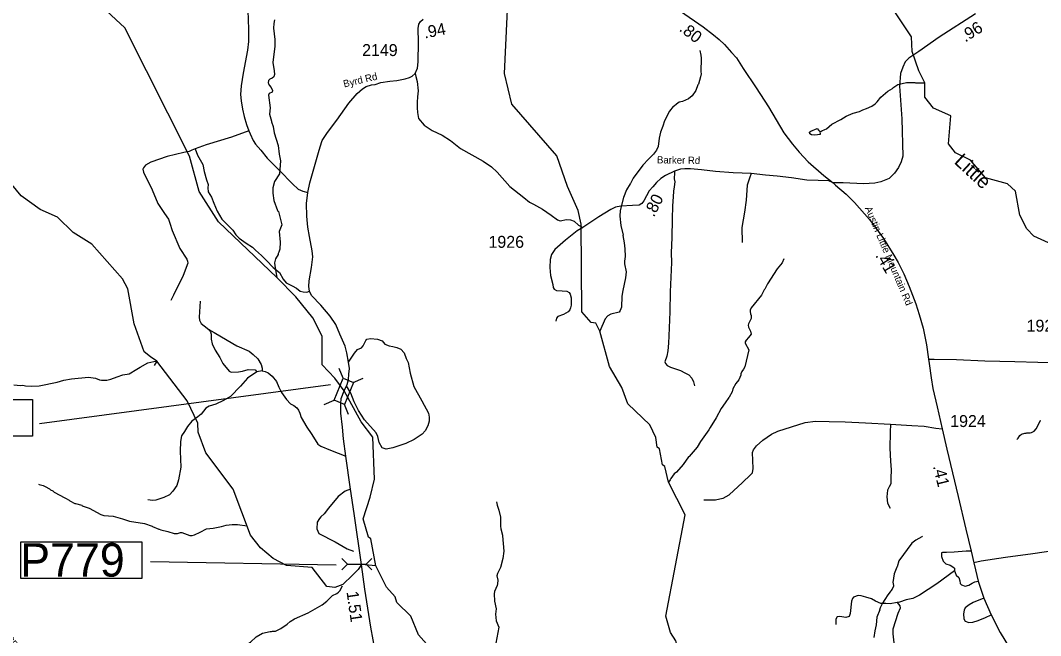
# Model space of a CAD drawing. Extents: x 1248089 to 1457196, y 820910 to 988753.
# Drawn here: x 1413372 to 1424043, y 928641 to 935077 of the extents above; entities that cross this region are included whole.
import ezdxf

# ---------------------------------------------------------------- set-up
doc = ezdxf.new("R2010")
doc.units = 0
for name, color, linetype in [('Exist Hydrographic Creek Single Shore', 7, 'Continuous'), ('Exist Hydrographic Misc Water Feature', 7, 'Continuous'), ('Exist Road Non-System Type 51', 7, 'Continuous'), ('Exist Road Secondary Structure Pipe CELL', 7, 'Continuous'), ('Exist Road Secondary Structure Standard Bridge Attributed CELL', 7, 'Continuous'), ('Exist Road Secondary Structure Standard Bridge Number Label', 7, 'Continuous'), ('Exist Road Secondary Type 41 Attributed', 7, 'Continuous'), ('Exist Road Secondary Type 51 Attributed', 7, 'Continuous'), ('Exist Road Secondary Type 51 Label', 7, 'Continuous'), ('Prop GRAU CAT1 Cell', 7, 'Continuous'), ('Prop Lane Arrow CELL', 7, 'Continuous'), ('Prop Lane Lines', 7, 'Continuous'), ('Scratch_Level_4', 7, 'Continuous')]:
    doc.layers.add(name, color=color, linetype=linetype)

msp = doc.modelspace()

# ---------------------------------------------------------------- linework, layer by layer
at = {"layer": 'Exist Hydrographic Creek Single Shore'}
for points in [[(1416758, 931202), (1416660, 931333), (1416527, 931473), (1416529, 931772), (1416432, 931964), (1416253, 932184), (1416053, 932386), (1415443, 932969), (1415241, 933288), (1415140, 933658), (1414465, 934998), (1414228, 935219)], [(1424202, 932714), (1423971, 932820), (1423897, 932897), (1423825, 933040), (1423780, 933290), (1423698, 933367), (1423465, 933431), (1423311, 933615), (1423154, 933693), (1423081, 933787), (1423103, 934078), (1422921, 934158), (1422832, 934274), (1422831, 934423), (1422770, 934551), (1422699, 934753), (1422694, 934904), (1422524, 935157)], [(1420472, 927441), (1420508, 927601), (1420494, 927742), (1420214, 927922), (1420208, 928040), (1420278, 928170), (1420297, 928314), (1420227, 928588), (1420171, 928675), (1420124, 928843), (1420325, 929906), (1420152, 930245), (1420113, 930409), (1420088, 930426), (1420058, 930594), (1420033, 930611), (1420019, 930713), (1419955, 930846), (1419725, 931067), (1419662, 931236), (1419533, 931455), (1419432, 931825)], [(1417090, 929372), (1417038, 929654), (1417013, 929671), (1416959, 929862), (1417032, 930090), (1417076, 930276), (1417060, 930717), (1416936, 930879), (1416758, 931202)], [(1420472, 927441), (1420404, 927403), (1420387, 927354), (1420005, 927027), (1419897, 927035), (1419652, 927310), (1419312, 927405), (1419100, 927626), (1418685, 927743), (1418603, 927803), (1418253, 927810), (1418149, 927862), (1418104, 927889), (1417876, 928176), (1417861, 928252), (1417764, 928395), (1417535, 928649), (1417456, 928844), (1417308, 928988), (1417293, 929048), (1417203, 929148), (1417090, 929372)]]:
    msp.add_lwpolyline(points, dxfattribs=at)
at = {"layer": 'Exist Hydrographic Misc Water Feature'}
for points in [[(1419432, 931825), (1419392, 931908), (1419342, 931918), (1419244, 932029), (1419237, 932945), (1419206, 933087), (1419094, 933338), (1418984, 933659), (1418511, 934200), (1418434, 934521), (1418476, 935413), (1418439, 935653), (1418236, 935923), (1418180, 936059), (1417885, 936324), (1417813, 936450), (1417774, 936592)], [(1416031, 935083), (1416022, 935043), (1416019, 934995), (1416032, 934878), (1416034, 934807), (1416011, 934635), (1416027, 934551), (1416031, 934511), (1416024, 934487), (1416006, 934473), (1415982, 934462), (1415968, 934448), (1415965, 934424), (1415967, 934416), (1415975, 934400), (1415994, 934375), (1416008, 934343), (1416004, 934325), (1415975, 934312), (1415967, 934296), (1415984, 934164), (1415978, 934095), (1416000, 934023), (1416000, 934015), (1416017, 933967), (1416028, 933900), (1416070, 933770), (1416080, 933677), (1416093, 933609), (1416083, 933473), (1416029, 933390), (1416014, 933326), (1416013, 933270), (1416024, 933192), (1416062, 933089), (1416066, 933081), (1416072, 933077), (1416106, 932940), (1416080, 932869), (1416088, 932757), (1416085, 932685), (1416077, 932653), (1416068, 932637), (1416068, 932629), (1416041, 932581), (1416031, 932542), (1416034, 932510), (1416053, 932386)], [(1414800, 931512), (1414732, 931558), (1414666, 931609), (1414563, 931903), (1414496, 932269), (1414439, 932372), (1414121, 932736), (1413923, 932858), (1413760, 933019), (1413578, 933098), (1413380, 933243), (1413234, 933420), (1412963, 933616), (1412764, 933689), (1412690, 933766), (1412627, 933941), (1412269, 934382), (1412121, 934526), (1411965, 934605), (1411616, 934687), (1411442, 934763), (1411343, 934856)], [(1420479, 934762), (1420490, 934714), (1420494, 934682), (1420489, 934540), (1420491, 934518), (1420486, 934486), (1420463, 934410), (1420458, 934404), (1420438, 934343), (1420398, 934287), (1420360, 934258), (1420296, 934229), (1420264, 934220), (1420233, 934202), (1420211, 934181), (1420201, 934175), (1420162, 934127), (1420110, 934026), (1420091, 933969), (1420066, 933909), (1420053, 933845), (1420042, 933757), (1420027, 933718), (1419994, 933678), (1419941, 933627), (1419884, 933564), (1419781, 933425), (1419753, 933371), (1419749, 933369), (1419713, 933306), (1419680, 933224), (1419646, 933088), (1419643, 933030), (1419653, 932930), (1419676, 932832), (1419674, 932826), (1419688, 932751), (1419694, 932687), (1419698, 932607), (1419691, 932559), (1419690, 932529), (1419707, 932447), (1419702, 932383), (1419673, 932253), (1419664, 932192), (1419660, 932077), (1419647, 932043), (1419634, 932024), (1419549, 932003), (1419515, 931986), (1419488, 931955), (1419432, 931825)], [(1421738, 933913), (1421754, 933923), (1421787, 933934), (1421803, 933944), (1421860, 933993), (1421952, 934039), (1422009, 934074), (1422082, 934105), (1422150, 934123), (1422182, 934141), (1422222, 934154), (1422279, 934181), (1422311, 934203), (1422334, 934224), (1422373, 934275), (1422444, 934337), (1422494, 934365), (1422496, 934370), (1422551, 934408), (1422639, 934427), (1422727, 934429), (1422735, 934425), (1422831, 934423)], [(1421738, 933913), (1421734, 933903), (1421738, 933895), (1421738, 933882), (1421682, 933878), (1421646, 933880), (1421630, 933891), (1421624, 933909), (1421638, 933919), (1421707, 933947), (1421724, 933925), (1421738, 933913)], [(1421357, 932581), (1421339, 932541), (1421289, 932478), (1421185, 932322), (1421158, 932264), (1421152, 932260), (1421125, 932201), (1421016, 932071), (1421006, 932047), (1421004, 932031), (1421009, 932007), (1421017, 931991), (1421016, 931959), (1420987, 931903), (1420983, 931889), (1420987, 931867), (1421010, 931827), (1421014, 931795), (1420988, 931759), (1420962, 931731), (1420952, 931713), (1420952, 931700), (1420991, 931631), (1420948, 931452), (1420935, 931428), (1420917, 931404), (1420906, 931380), (1420906, 931365), (1420898, 931341), (1420885, 931317), (1420855, 931277), (1420824, 931222), (1420815, 931190), (1420786, 931135), (1420781, 931131), (1420745, 931075), (1420701, 931018), (1420650, 930921), (1420585, 930818), (1420574, 930794), (1420486, 930672), (1420450, 930611), (1420368, 930514), (1420361, 930512), (1420304, 930431), (1420233, 930352), (1420210, 930333), (1420175, 930285), (1420169, 930269), (1420152, 930245)], [(1413305, 931266), (1413373, 931259), (1413397, 931261), (1413425, 931254), (1413489, 931251), (1413569, 931254), (1413757, 931294), (1413826, 931313), (1413906, 931327), (1414086, 931344), (1414158, 931335), (1414198, 931318), (1414222, 931314), (1414278, 931315), (1414318, 931324), (1414386, 931347), (1414443, 931370), (1414511, 931380), (1414591, 931427), (1414624, 931451), (1414705, 931493), (1414769, 931508), (1414800, 931512)], [(1417090, 929372), (1416940, 929386), (1416906, 929334), (1416847, 929273), (1416745, 929174), (1416661, 929143), (1416578, 929154), (1416423, 929354), (1416157, 929376), (1416016, 929448), (1415885, 929559), (1415779, 929692), (1415597, 930172), (1415313, 930552), (1415233, 930770), (1415227, 930862), (1415115, 931098), (1414800, 931512), (1414772, 931466)], [(1423794, 930694), (1423809, 930708), (1423827, 930733), (1423843, 930747), (1423876, 930758), (1423892, 930758), (1423900, 930762), (1423932, 930761), (1423948, 930765), (1423976, 930781), (1423996, 930804), (1424042, 930891), (1424046, 930891)], [(1413561, 930227), (1413567, 930223), (1413611, 930212), (1413632, 930202), (1413678, 930175), (1413686, 930167), (1413710, 930154), (1413725, 930142), (1413838, 930084), (1413844, 930078), (1413884, 930057), (1413888, 930051), (1413943, 930022), (1413949, 930024), (1414015, 930005), (1414018, 929999), (1414090, 929975), (1414213, 929907), (1414245, 929899), (1414341, 929889), (1414440, 929863), (1414512, 929840), (1414672, 929813), (1414751, 929787), (1414754, 929782), (1414819, 929754), (1414825, 929756), (1414842, 929748), (1414914, 929730), (1414982, 929709), (1415014, 929709), (1415046, 929718), (1415062, 929718), (1415145, 929690), (1415169, 929690), (1415194, 929695), (1415254, 929722), (1415319, 929757), (1415387, 929764), (1415475, 929782), (1415523, 929797), (1415587, 929804), (1415643, 929803), (1415744, 929791)], [(1418353, 930042), (1418359, 930006), (1418378, 929954), (1418393, 929881), (1418395, 929787), (1418398, 929757), (1418415, 929693), (1418413, 929685), (1418427, 929526), (1418417, 929447), (1418395, 929353), (1418362, 929290), (1418356, 929266), (1418365, 929221), (1418364, 929181), (1418360, 929166), (1418331, 929102), (1418327, 929078), (1418331, 929000), (1418348, 928922), (1418343, 928865), (1418350, 928797), (1418375, 928729), (1418346, 928561)], [(1422807, 929681), (1422801, 929675), (1422736, 929640), (1422696, 929607), (1422561, 929425), (1422543, 929362), (1422538, 929357), (1422512, 929286), (1422497, 929198), (1422500, 929190), (1422504, 929158), (1422489, 929127), (1422477, 929111), (1422477, 929105), (1422469, 929099), (1422444, 929067), (1422412, 929020), (1422389, 928980), (1422364, 928933), (1422356, 928909), (1422360, 928909), (1422330, 928833), (1422324, 928753), (1422308, 928690), (1422297, 928622)], [(1415620, 928471), (1415721, 928533), (1415778, 928572), (1415839, 928627), (1415905, 928667), (1415984, 928684), (1416000, 928684), (1416008, 928688), (1416040, 928687), (1416096, 928714), (1416161, 928761), (1416194, 928789), (1416238, 928816), (1416383, 928881), (1416529, 928963), (1416577, 929002), (1416638, 929061), (1416683, 929082), (1416699, 929096), (1416715, 929111), (1416741, 929162)]]:
    msp.add_lwpolyline(points, dxfattribs=at)
at = {"layer": 'Exist Road Non-System Type 51'}
for points in [[(1417500, 934522), (1417507, 934491), (1417521, 934438), (1417531, 934341), (1417527, 934278), (1417521, 934221), (1417521, 934164), (1417527, 934114), (1417537, 934051), (1417594, 933980), (1417678, 933924), (1417784, 933877), (1417871, 933820), (1417974, 933737), (1418211, 933603), (1418301, 933546), (1418358, 933490), (1418491, 933340), (1418638, 933224), (1418698, 933174), (1418738, 933154), (1418834, 933104), (1418925, 933040), (1418991, 932990), (1419018, 932980), (1419085, 932994), (1419125, 932990), (1419165, 932977), (1419211, 932934), (1419256, 932909)], [(1415761, 933922), (1415579, 933856), (1415314, 933775), (1415201, 933732), (1415164, 933720), (1415137, 933706), (1415083, 933695), (1414906, 933653), (1414738, 933595), (1414680, 933562), (1414661, 933536), (1414652, 933520), (1414660, 933489), (1414752, 933306), (1414810, 933163), (1414880, 933058), (1414920, 932998), (1414936, 932957), (1414960, 932879), (1415041, 932692), (1415114, 932579), (1415120, 932557), (1415123, 932539), (1415075, 932410), (1414973, 932202), (1414945, 932147)], [(1415201, 933732), (1415223, 933667), (1415279, 933570), (1415295, 933498), (1415319, 933410), (1415337, 933361), (1415333, 933327), (1415335, 933283), (1415370, 933227), (1415395, 933165), (1415432, 933081), (1415479, 932998), (1415548, 932929), (1415595, 932884), (1415626, 932833), (1415662, 932799), (1415735, 932748), (1415800, 932706), (1415831, 932673), (1415895, 932619), (1415945, 932566), (1416016, 932492), (1416084, 932441), (1416120, 932370), (1416153, 932332), (1416216, 932299), (1416260, 932275), (1416300, 932244), (1416331, 932237), (1416369, 932233), (1416396, 932246)], [(1420214, 933501), (1420213, 933481), (1420210, 933421), (1420218, 933387), (1420210, 933337), (1420202, 933289), (1420201, 933232), (1420194, 933136), (1420189, 932996), (1420184, 932805), (1420178, 932646), (1420183, 932545), (1420167, 932239), (1420163, 932027), (1420154, 931778), (1420152, 931699), (1420144, 931621), (1420134, 931564), (1420113, 931506), (1420120, 931488), (1420136, 931467), (1420171, 931448), (1420278, 931415), (1420323, 931391), (1420362, 931368), (1420395, 931333), (1420412, 931297), (1420422, 931255)], [(1421017, 933475), (1420998, 933428), (1420975, 933352), (1420962, 933198), (1420947, 933072), (1420919, 932912), (1420921, 932752)], [(1415251, 932140), (1415242, 931971), (1415246, 931942), (1415264, 931906), (1415295, 931882), (1415342, 931844), (1415362, 931820), (1415366, 931793), (1415366, 931744), (1415378, 931693), (1415411, 931627), (1415458, 931551), (1415489, 931487), (1415557, 931409), (1415577, 931397), (1415653, 931400), (1415696, 931407), (1415753, 931426), (1415827, 931422), (1415845, 931400)], [(1415342, 931844), (1415400, 931813), (1415595, 931697), (1415635, 931671), (1415765, 931617), (1415807, 931582), (1415855, 931537), (1415889, 931478), (1415902, 931438), (1415902, 931411)], [(1416805, 931501), (1416833, 931543), (1416868, 931596), (1416899, 931634), (1416941, 931653), (1416959, 931674), (1416975, 931708), (1416986, 931729), (1416997, 931744), (1417035, 931749), (1417106, 931742), (1417156, 931726), (1417185, 931689), (1417229, 931671), (1417267, 931664), (1417311, 931656), (1417353, 931637), (1417386, 931601), (1417408, 931540), (1417428, 931498), (1417449, 931388), (1417487, 931247), (1417571, 931098), (1417639, 930969), (1417649, 930927), (1417646, 930884), (1417634, 930835), (1417607, 930782), (1417573, 930748), (1417490, 930691), (1417403, 930651), (1417266, 930605), (1417199, 930593), (1417157, 930605), (1417125, 930660), (1417112, 930724), (1417093, 930762), (1416971, 930898), (1416908, 930995), (1416864, 931087), (1416828, 931176), (1416784, 931253)], [(1415845, 931400), (1415749, 931334), (1415675, 931250), (1415569, 931143), (1415498, 931101), (1415418, 931063), (1415346, 931041), (1415313, 931021), (1415262, 930956), (1415228, 930930), (1415166, 930883), (1415120, 930827), (1415088, 930776), (1415059, 930730), (1415047, 930670), (1415043, 930570), (1415050, 930404), (1415025, 930270), (1415010, 930213), (1414965, 930151), (1414932, 930115), (1414872, 930086), (1414789, 930057), (1414754, 930053), (1414705, 930062)], [(1415902, 931411), (1415845, 931400)], [(1415902, 931411), (1415934, 931403), (1415962, 931389), (1416005, 931354), (1416051, 931298), (1416074, 931240), (1416102, 931183), (1416156, 931110), (1416196, 931067), (1416231, 931047), (1416265, 931023), (1416281, 930998), (1416294, 930967), (1416309, 930923), (1416369, 930823), (1416412, 930756), (1416472, 930663), (1416483, 930644), (1416513, 930624), (1416615, 930582), (1416777, 930519)], [(1420520, 930062), (1420582, 930060), (1420643, 930062), (1420689, 930072), (1420724, 930078), (1420784, 930115), (1420926, 930243), (1421007, 930324), (1421030, 930343), (1421038, 930391), (1421030, 930555), (1421040, 930586), (1421072, 930628), (1421137, 930686), (1421228, 930749), (1421296, 930781), (1421579, 930870), (1421687, 930885), (1421831, 930880), (1421999, 930877), (1422212, 930867), (1422472, 930854)], [(1422472, 930854), (1422469, 930768), (1422464, 930603), (1422473, 930467), (1422478, 930375), (1422477, 930289), (1422475, 930228), (1422460, 930199), (1422443, 930164), (1422435, 930094), (1422441, 930025), (1422469, 929975)], [(1422472, 930854), (1422697, 930839), (1422824, 930831), (1422946, 930812), (1423012, 930805)], [(1416826, 930174), (1416768, 930152), (1416695, 930098), (1416595, 929974), (1416550, 929914), (1416515, 929885), (1416501, 929867), (1416475, 929827), (1416474, 929759), (1416494, 929710), (1416664, 929621), (1416791, 929550), (1416855, 929524)], [(1423317, 929526), (1423264, 929523), (1423139, 929515), (1423060, 929512), (1423015, 929510), (1423007, 929507), (1423005, 929490), (1423007, 929469), (1423023, 929421), (1423052, 929393), (1423095, 929377), (1423126, 929361), (1423141, 929345), (1423142, 929319), (1423149, 929300), (1423160, 929275), (1423186, 929248), (1423199, 929214), (1423202, 929186), (1423217, 929172), (1423254, 929160), (1423291, 929168), (1423328, 929190), (1423356, 929204), (1423391, 929211)], [(1423142, 929319), (1422957, 929183), (1422775, 929064), (1422708, 929031), (1422636, 929017), (1422568, 928992), (1422543, 928986)], [(1422543, 928986), (1422470, 928975), (1422425, 928976), (1422370, 928978), (1422315, 929001), (1422274, 929025), (1422216, 929044), (1422166, 929056), (1422134, 929059), (1422085, 929044), (1422074, 929031), (1422066, 929002), (1422051, 928873), (1422040, 928840), (1422006, 928831), (1421944, 928840), (1421914, 928837), (1421901, 928814), (1421902, 928758)], [(1422543, 928986), (1422569, 928954), (1422574, 928928), (1422551, 928873), (1422496, 928710), (1422498, 928658), (1422512, 928535), (1422525, 928435), (1422527, 928404)], [(1423450, 929033), (1423336, 928988), (1423297, 928964), (1423255, 928933), (1423242, 928906), (1423237, 928870), (1423239, 928815), (1423255, 928791), (1423291, 928779), (1423333, 928783), (1423389, 928800), (1423467, 928831), (1423525, 928857)]]:
    msp.add_lwpolyline(points, dxfattribs=at)
at = {"layer": 'Exist Road Secondary Structure Pipe CELL'}
for p, q in [((1416735, 929449), (1416792, 929388)), ((1416735, 929328), (1416792, 929388)), ((1416792, 929388), (1416990, 929388)), ((1417048, 929449), (1416990, 929388)), ((1417048, 929328), (1416990, 929388))]:
    msp.add_line(p, q, dxfattribs=at)
at = {"layer": 'Exist Road Secondary Structure Standard Bridge Attributed CELL'}
for p, q in [((1416749, 931333), (1416706, 931437)), ((1416854, 931289), (1416958, 931333)), ((1416549, 931060), (1416654, 931104)), ((1416804, 930955), (1416761, 931059))]:
    msp.add_line(p, q, dxfattribs=at)
msp.add_lwpolyline([(1416654, 931104), (1416749, 931333), (1416856, 931288), (1416761, 931059)], close=True, dxfattribs=at)
at = {"layer": 'Exist Road Secondary Structure Standard Bridge Number Label'}
msp.add_line((1416616, 931266), (1413571, 930856), dxfattribs=at)
msp.add_lwpolyline([(1412570, 931111), (1413499, 931111), (1413499, 930727), (1412570, 930727)], close=True, dxfattribs=at)
at = {"layer": 'Exist Road Secondary Type 41 Attributed'}
msp.add_lwpolyline([(1422870, 931532), (1422931, 931532), (1423164, 931530), (1423459, 931516), (1423773, 931509), (1424255, 931495), (1424514, 931482), (1425136, 931464), (1425242, 931460), (1425327, 931465)], dxfattribs=at)
at = {"layer": 'Exist Road Secondary Type 51 Attributed'}
for points in [[(1415750, 935180), (1415759, 934986), (1415759, 934856), (1415748, 934764), (1415702, 934524), (1415680, 934391), (1415675, 934301), (1415682, 934235), (1415696, 934149), (1415712, 934072), (1415737, 933989), (1415761, 933922), (1415775, 933890), (1415806, 933820), (1415833, 933782), (1415887, 933719), (1415953, 933637), (1416082, 933508), (1416219, 933367), (1416278, 933311), (1416325, 933292), (1416378, 933275)], [(1420275, 935174), (1420513, 935010), (1420623, 934925), (1420679, 934878), (1420737, 934826), (1420811, 934743), (1420861, 934684), (1420932, 934575), (1421067, 934371), (1421195, 934173), (1421358, 933900), (1421448, 933783), (1421517, 933698), (1421613, 933599), (1421774, 933455), (1421872, 933379)], [(1423361, 935145), (1422980, 934902), (1422769, 934753), (1422664, 934682), (1422626, 934644), (1422601, 934589), (1422579, 934520), (1422568, 934388), (1422590, 934046), (1422601, 933657), (1422585, 933596), (1422555, 933539), (1422516, 933478), (1422459, 933423), (1422371, 933388), (1422308, 933374), (1422190, 933368), (1421976, 933379), (1421872, 933379)], [(1416378, 933275), (1416399, 933379), (1416462, 933598), (1416491, 933696), (1416506, 933755), (1416528, 933821), (1416585, 933906), (1416681, 934035), (1416808, 934211), (1416893, 934311), (1416950, 934362), (1416987, 934384), (1417043, 934403), (1417083, 934408), (1417142, 934426), (1417236, 934440), (1417309, 934449), (1417397, 934467), (1417442, 934478), (1417471, 934495), (1417500, 934522), (1417527, 934577), (1417532, 934644), (1417536, 934848), (1417532, 934993), (1417540, 935036), (1417557, 935066), (1417584, 935089)], [(1421872, 933379), (1421826, 933398), (1421715, 933402), (1421598, 933405), (1421438, 933429), (1421288, 933447), (1421167, 933459), (1421017, 933475), (1420827, 933484), (1420642, 933498), (1420496, 933513), (1420381, 933525), (1420323, 933525), (1420277, 933520), (1420214, 933501), (1420121, 933455), (1420072, 933424), (1420027, 933380), (1419986, 933336), (1419949, 933293), (1419920, 933243), (1419893, 933190), (1419873, 933162), (1419843, 933144), (1419773, 933140), (1419651, 933133), (1419596, 933122), (1419548, 933098), (1419422, 933021), (1419256, 932909), (1419197, 932874), (1419075, 932778), (1418962, 932680), (1418928, 932629), (1418913, 932575), (1418910, 932493), (1418916, 932407), (1418940, 932315), (1418946, 932284), (1418954, 932266), (1418980, 932252), (1419038, 932248), (1419086, 932244), (1419113, 932231), (1419124, 932212), (1419132, 932175), (1419134, 932131), (1419132, 932097), (1419127, 932071), (1419120, 932050), (1419102, 932027), (1419054, 932001), (1418992, 931978), (1418980, 931963), (1418974, 931932)], [(1421872, 933379), (1421899, 933352), (1422008, 933259), (1422097, 933173), (1422253, 932993), (1422324, 932900), (1422398, 932797), (1422507, 932621), (1422553, 932543), (1422612, 932427), (1422667, 932294), (1422736, 932113), (1422774, 931999), (1422814, 931856), (1422848, 931683), (1422870, 931532)], [(1416758, 931202), (1416784, 931253), (1416791, 931269), (1416804, 931321), (1416809, 931377), (1416813, 931436), (1416805, 931501), (1416787, 931598), (1416768, 931669), (1416714, 931795), (1416671, 931894), (1416611, 931983), (1416514, 932098), (1416417, 932200), (1416396, 932246), (1416388, 932295), (1416392, 932353), (1416417, 932493), (1416430, 932603), (1416423, 932668), (1416396, 932816), (1416378, 932913), (1416369, 933030), (1416365, 933162), (1416378, 933275)], [(1422870, 931532), (1422877, 931488), (1422899, 931339), (1422917, 931225), (1422960, 931035), (1423012, 930805), (1423061, 930590), (1423180, 930098), (1423261, 929754), (1423317, 929526), (1423345, 929402)], [(1417086, 928463), (1417037, 928729), (1416976, 929126), (1416940, 929386), (1416863, 929920), (1416826, 930174), (1416777, 930519), (1416750, 930698), (1416741, 930820), (1416724, 930968), (1416724, 931067), (1416726, 931123), (1416758, 931202)], [(1426585, 929782), (1426479, 929760), (1426221, 929698), (1425765, 929575), (1425547, 929516), (1425458, 929497), (1425403, 929491), (1425321, 929490), (1425117, 929492), (1424872, 929513), (1424751, 929525), (1424600, 929539), (1424446, 929550), (1424359, 929549), (1424173, 929527), (1423962, 929498), (1423675, 929457), (1423420, 929421), (1423345, 929402)], [(1423345, 929402), (1423360, 929328), (1423391, 929211), (1423450, 929033), (1423525, 928857), (1423619, 928675), (1423766, 928434), (1423879, 928249), (1424034, 927993), (1424102, 927894), (1424178, 927783), (1424208, 927739), (1424276, 927654), (1424348, 927579), (1424587, 927322), (1424876, 927026), (1425047, 926847)]]:
    msp.add_lwpolyline(points, dxfattribs=at)
at = {"layer": 'Prop Lane Arrow CELL'}
msp.add_line((1416674, 929377), (1414733, 929412), dxfattribs=at)
msp.add_lwpolyline([(1413377, 929622), (1414643, 929622), (1414643, 929238), (1413377, 929238)], close=True, dxfattribs=at)

# ---------------------------------------------------------------- texts
at = {"layer": 'Exist Road Secondary Type 51 Label'}
for s, rotation, p in [('Byrd Rd', 13.4299, (1416759, 934375)), ('Barker Rd', 359.0795, (1420030, 933582)), ('Austin Little Mountain Rd', 292.9343, (1422203, 933113)), ('N Lomax Rd', 308.1563, (1413141, 928732))]:
    msp.add_text(s, height=75, rotation=rotation, dxfattribs=at).set_placement(p)
at = {"layer": 'Prop GRAU CAT1 Cell'}
for s, rotation, p in [('.94', 11.1213, (1417602, 934887)), ('.80', 322.2553, (1420255, 934974)), ('.96', 32.5732, (1423255, 934845)), ('.80', 63.0481, (1419998, 933012)), ('.41', 300.5814, (1422311, 932618)), ('.41', 283.6294, (1422916, 930412)), ('1.51', 278.0754, (1416783, 929098))]:
    msp.add_text(s, height=125, rotation=rotation, dxfattribs=at).set_placement(p)
at = {"layer": 'Prop Lane Arrow CELL'}
msp.add_text('P779', height=350, dxfattribs=at).set_placement((1413370, 929258))
at = {"layer": 'Prop Lane Lines'}
for s, p in [('2149', (1416946, 934704)), ('1926', (1418268, 932698)), ('1929', (1423896, 931821)), ('1924', (1423097, 930823))]:
    msp.add_text(s, height=125, dxfattribs=at).set_placement(p)
at = {"layer": 'Scratch_Level_4'}
msp.add_text('Little', height=150, rotation=317.2578, dxfattribs=at).set_placement((1423129, 933589))

doc.saveas('drawing.dxf')
